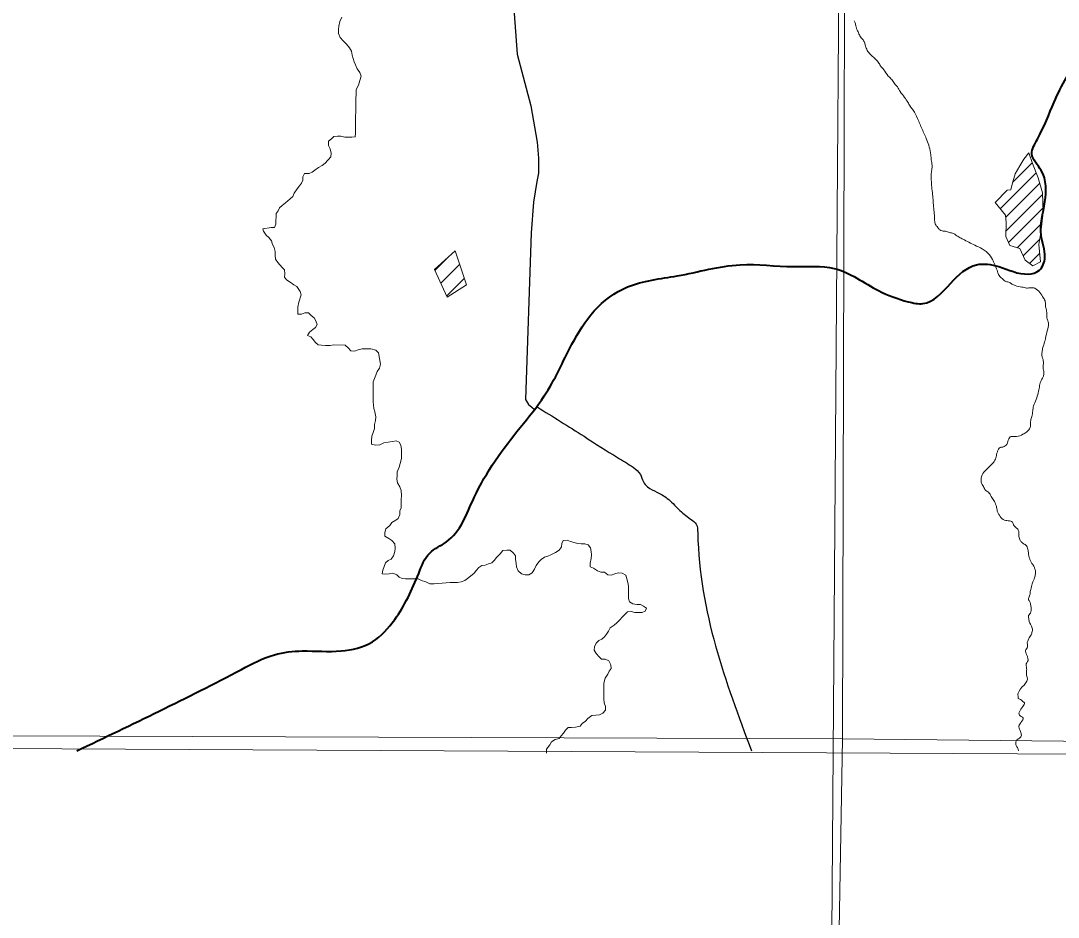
# Model space of a CAD drawing. Extents: x 553962 to 842807, y 8883888 to 9032388.
# Drawn here: x 616016 to 619158, y 8898256 to 8900970 of the extents above; entities that cross this region are included whole.
import ezdxf

# ---------------------------------------------------------------- set-up
doc = ezdxf.new("R2010")
doc.units = 0
doc.header["$LTSCALE"] = 20
doc.layers.add('6', color=7, linetype='Continuous', lineweight=13)

msp = doc.modelspace()

# ---------------------------------------------------------------- linework, layer by layer
at = {"layer": '6'}
for p, q in [((619020.36, 8900481.25), (619078.85, 8900539.74)), ((618982.41, 8900400.88), (619090.82, 8900509.29)), ((618998.86, 8900374.9), (619101.54, 8900477.58)), ((618999.55, 8900333.16), (619109.98, 8900443.59)), ((619007.02, 8900298.2), (619111.59, 8900402.78)), ((619033.53, 8900282.29), (619108.38, 8900357.14)), ((619051.53, 8900257.86), (619101.85, 8900308.18)), ((617270.44, 8900214.26), (617307.54, 8900251.36)), ((619071.25, 8900235.16), (619101.87, 8900265.77)), ((617288.13, 8900175.38), (617345.57, 8900232.82)), ((617305.82, 8900136.5), (617359.76, 8900190.44))]:
    msp.add_line(p, q, dxfattribs=at)
for points in [[(618662.98, 8924716.12), (618558.35, 8909803.66), (618456.51, 8896026.67)], [(616983.08, 8900967.13), (616979.93, 8900952.89), (616978.85, 8900942.71), (616978.77, 8900931.51), (616983.77, 8900919.25), (616992.86, 8900909), (617002.96, 8900898.75), (617012.04, 8900887.48), (617018.07, 8900877.26), (617020.02, 8900865.02), (617025.99, 8900845.63), (617029.99, 8900836.43), (617035, 8900824.17), (617043.06, 8900812.92), (617047.05, 8900801.68), (617042.89, 8900788.47), (617038.72, 8900774.23), (617032.53, 8900762.04), (617032.45, 8900749.82), (617031.31, 8900732.51), (617031.2, 8900716.21), (617031.11, 8900702.97), (617031.04, 8900692.78), (617029.94, 8900680.56), (617029.85, 8900667.32), (617029.76, 8900655.09), (617029.68, 8900642.87), (617029.59, 8900629.62), (617029.51, 8900618.42), (617019.33, 8900617.46), (617008.14, 8900617.54), (616997.97, 8900617.6), (616985.79, 8900620.74), (616975.62, 8900620.8), (616964.42, 8900619.85), (616957.25, 8900612.77), (616948.05, 8900605.7)], [(616988.26, 8900980.35), (616983.08, 8900967.13)], [(616948.05, 8900605.7), (616947.96, 8900592.45), (616952.97, 8900582.23), (616955.93, 8900568.97), (616955.85, 8900557.76), (616938.43, 8900538.52), (616929.23, 8900531.45), (616917.99, 8900525.41), (616906.75, 8900517.33), (616898.57, 8900511.27), (616889.39, 8900507.25), (616875.15, 8900507.34), (616871.01, 8900497.18), (616870.94, 8900486.99), (616866.81, 8900477.85), (616860.65, 8900469.74), (616853.46, 8900460.62), (616844.22, 8900447.43), (616840.08, 8900437.27), (616831.89, 8900430.19), (616818.59, 8900419.07), (616808.36, 8900410.99), (616800.18, 8900403.91), (616796.04, 8900394.77), (616789.89, 8900386.66), (616789.82, 8900376.47), (616788.73, 8900366.29), (616788.64, 8900354.06), (616784.51, 8900343.9), (616774.33, 8900343.97), (616749.38, 8900339.82)], [(616749.38, 8900339.82), (616751.17, 8900332.43), (616759.23, 8900321.17), (616767.32, 8900313.99), (616775.39, 8900303.75), (616778.36, 8900292.52), (616783.39, 8900283.32), (616786.35, 8900271.08), (616787.29, 8900258.84), (616788.23, 8900247.63), (616795.28, 8900238.42), (616808.4, 8900223.05), (616815.47, 8900215.87), (616816.41, 8900203.64), (616815.32, 8900193.46), (616821.37, 8900185.27), (616832.51, 8900178.07), (616843.65, 8900170.87), (616852.77, 8900165.72), (616862.83, 8900150.37), (616865.81, 8900140.16), (616858.54, 8900117.8), (616855.39, 8900103.55), (616855.31, 8900092.35), (616855.24, 8900081.14), (616866.43, 8900082.09), (616876.63, 8900086.1), (616887.82, 8900086.03), (616895.9, 8900077.82), (616905.01, 8900070.63), (616910.03, 8900061.43), (616914.02, 8900050.2), (616908.87, 8900041.07), (616900.69, 8900035.01), (616890.47, 8900026.92)], [(616890.47, 8900026.92), (616884.29, 8900016.77), (616894.44, 8900012.63), (616901.5, 8900004.44), (616908.57, 8899996.24), (616916.65, 8899989.06), (616926.82, 8899987.97), (616939.02, 8899986.88), (616953.26, 8899986.79), (616964.46, 8899988.75), (616999.04, 8899987.51), (617009.15, 8899978.28), (617016.22, 8899971.1), (617027.4, 8899970.01), (617038.62, 8899974.01), (617049.83, 8899977), (617062.04, 8899976.92), (617076.28, 8899976.83), (617091.51, 8899972.66), (617099.59, 8899964.45), (617105.45, 8899929.78), (617102.32, 8899918.59), (617096.15, 8899908.44), (617092.01, 8899897.26), (617087.87, 8899887.1), (617083.73, 8899876.94), (617083.65, 8899865.73), (617083.52, 8899846.38), (617083.45, 8899836.19), (617083.38, 8899826), (617083.31, 8899815.82), (617085.21, 8899796.45), (617088.19, 8899786.24), (617091.14, 8899770.94), (617091.06, 8899759.73), (617087.92, 8899747.53), (617087.84, 8899735.31), (617083.69, 8899723.11), (617079.54, 8899711.93), (617078.44, 8899699.71), (617078.36, 8899688.5), (617090.55, 8899685.37), (617103.78, 8899686.3), (617116.03, 8899692.34), (617129.26, 8899694.29), (617142.5, 8899696.24), (617152.69, 8899698.21), (617161.81, 8899694.08), (617166.84, 8899684.88), (617169.8, 8899671.62), (617169.73, 8899661.43), (617169.62, 8899645.13), (617165.44, 8899629.87), (617162.31, 8899618.69), (617156.11, 8899604.46), (617156.04, 8899593.26), (617154.94, 8899582.06), (617156.9, 8899570.84), (617163.93, 8899558.57), (617167.93, 8899548.36), (617168.85, 8899533.07), (617168.76, 8899520.84), (617168.67, 8899507.6), (617168.59, 8899495.38), (617164.45, 8899486.23)], [(617164.45, 8899486.23), (617164.38, 8899475.03), (617159.49, 8899463.58), (617151.92, 8899457.9), (617139.8, 8899450.73), (617133.63, 8899441.61), (617122.37, 8899431.49), (617119.24, 8899420.3), (617119.17, 8899410.12), (617131.33, 8899402.91), (617140.44, 8899396.74), (617149.53, 8899386.49), (617150.45, 8899373.24), (617149.37, 8899363.06), (617145.21, 8899349.84), (617138.02, 8899339.7), (617128.83, 8899335.68), (617120.65, 8899328.6), (617116.5, 8899317.43), (617112.36, 8899307.26), (617111.27, 8899296.06), (617121.43, 8899294.98), (617131.61, 8899295.93), (617142.81, 8899297.9), (617154.99, 8899292.73), (617162.06, 8899285.55), (617171.18, 8899281.42), (617181.35, 8899280.33), (617195.59, 8899280.24), (617205.76, 8899280.18), (617220, 8899280.09), (617230.15, 8899275.95), (617243.34, 8899271.79), (617255.51, 8899265.59), (617268.73, 8899265.51), (617278.91, 8899266.46), (617292.14, 8899267.4)], [(617292.14, 8899267.4), (617304.35, 8899268.34), (617316.57, 8899269.28), (617327.75, 8899269.21), (617338.94, 8899269.13), (617350.15, 8899271.1), (617361.36, 8899275.1), (617369.54, 8899281.16), (617378.75, 8899288.24), (617388.98, 8899297.34), (617396.17, 8899306.46), (617403.34, 8899314.57), (617412.54, 8899320.62), (617422.72, 8899321.57), (617432.92, 8899325.58), (617443.11, 8899328.57), (617450.28, 8899335.66), (617457.46, 8899344.78), (617467.71, 8899355.92), (617475.92, 8899366.06), (617488.13, 8899367), (617498.3, 8899366.93), (617508.42, 8899358.72), (617514.47, 8899350.53), (617514.4, 8899340.34), (617516.34, 8899327.09), (617517.29, 8899316.89), (617522.29, 8899304.63), (617532.4, 8899295.4), (617543.57, 8899292.27), (617554.76, 8899292.2), (617564.97, 8899298.25), (617572.17, 8899309.41), (617577.33, 8899320.58), (617585.55, 8899331.74), (617592.71, 8899338.82), (617601.92, 8899345.89), (617612.11, 8899348.88), (617621.29, 8899352.9), (617635.58, 8899359.94), (617646.82, 8899367), (617654.01, 8899377.14), (617655.1, 8899387.32), (617659.23, 8899396.46), (617671.44, 8899397.4), (617680.57, 8899393.27), (617691.74, 8899390.14), (617701.89, 8899387.02), (617713.08, 8899386.95), (617724.27, 8899386.88), (617734.42, 8899383.76), (617741.48, 8899374.54), (617743.43, 8899363.32), (617744.38, 8899353.13), (617743.29, 8899341.93), (617740.14, 8899327.69), (617741.08, 8899316.48), (617750.2, 8899312.34), (617762.36, 8899305.13), (617772.51, 8899300.99), (617783.69, 8899300.92), (617793.81, 8899292.71), (617803.98, 8899291.62), (617815.19, 8899295.62), (617825.39, 8899298.62)], [(617825.39, 8899298.62), (617837.58, 8899297.52), (617848.73, 8899291.33), (617851.71, 8899280.11), (617854.69, 8899269.9), (617856.64, 8899258.68), (617856.55, 8899244.42), (617856.47, 8899233.21), (617856.39, 8899220.99), (617859.37, 8899210.78), (617869.5, 8899204.61), (617881.69, 8899202.49), (617892.88, 8899202.42), (617902.01, 8899198.28), (617911.12, 8899192.11), (617906.99, 8899182.97), (617897.8, 8899178.95), (617885.6, 8899179.03), (617875.43, 8899179.1), (617864.25, 8899181.21), (617854.07, 8899180.25), (617844.85, 8899171.14), (617837.68, 8899164.06), (617830.51, 8899155.95), (617821.3, 8899147.86), (617813.11, 8899140.78), (617800.85, 8899132.71), (617795.69, 8899122.56), (617790.54, 8899113.42), (617784.38, 8899105.31), (617776.2, 8899098.23), (617767.01, 8899094.22), (617758.82, 8899086.12), (617753.66, 8899074.95), (617752.57, 8899064.77), (617758.6, 8899054.54), (617767.69, 8899044.29)], [(617767.69, 8899044.29), (617774.76, 8899037.12), (617785.95, 8899037.04), (617797.1, 8899031.88), (617803.13, 8899020.63), (617804.07, 8899009.42), (617797.91, 8899001.31), (617793.78, 8898992.17), (617785.56, 8898980), (617782.4, 8898964.73), (617782.32, 8898952.51), (617782.23, 8898940.28), (617782.15, 8898928.06), (617782.07, 8898916.85), (617783.01, 8898905.64), (617787, 8898894.41), (617786.93, 8898883.2), (617778.72, 8898874.09), (617768.52, 8898869.06), (617757.32, 8898868.11), (617746.13, 8898867.16), (617733.86, 8898858.07), (617726.68, 8898849.97), (617716.46, 8898842.9), (617710.3, 8898834.79), (617696.04, 8898831.83), (617683.82, 8898830.89), (617673.65, 8898830.95), (617665.46, 8898822.86), (617660.31, 8898813.72), (617653.13, 8898805.62), (617646.97, 8898797.51), (617634.75, 8898794.53), (617623.51, 8898787.47), (617618.36, 8898778.33), (617608.1, 8898765.15), (617608.02, 8898753.17), (617608.02, 8898753.17), (617608.1, 8898765.15)], [(574695.3, 8898953.23), (596544.27, 8898870.44), (626625.69, 8898710.85)]]:
    msp.add_lwpolyline(points, dxfattribs=at)
for points in [[(618535.25, 8909853.32), (607574.31, 8909890.72), (607543.3, 8898835.28), (618504.23, 8898795.81)], [(619104.48, 8900240.43), (619099.16, 8900292.06), (619105.24, 8900328.5), (619112.07, 8900390.75), (619109.79, 8900448.45), (619096.88, 8900494), (619079.42, 8900538.04), (619068.79, 8900569.92), (619053.61, 8900550.94), (619041.46, 8900530.44), (619027.04, 8900506.15), (619018.69, 8900475.02), (619014.13, 8900457.56), (619003.5, 8900456.8), (618967.06, 8900419.6), (618998.19, 8900381.64), (619000.47, 8900358.87), (618998.95, 8900316.35), (619011.1, 8900289.02), (619041.46, 8900279.91), (619057.41, 8900244.99), (619080.94, 8900228.29)], [(617269.36, 8900216.64), (617331.95, 8900273.55), (617366.59, 8900170.02), (617307.19, 8900133.49)], [(618504.23, 8898795.81), (618456.51, 8896026.67), (626625.69, 8896026.67), (626625.69, 8898710.85)]]:
    msp.add_lwpolyline(points, close=True, dxfattribs=at)
at = {"layer": '6', "lineweight": 25}
msp.add_lwpolyline([(616832.17, 8902001.77), (616857.5, 8901964.03), (616879.73, 8901912.03), (616954.76, 8901814.08), (617016.62, 8901733.48), (617062.31, 8901691.63), (617085.64, 8901664.08), (617491.1, 8901095.85), (617501.24, 8901082.58), (617505.24, 8901061.18), (617519.81, 8900868.6), (617561.01, 8900712.64), (617579.96, 8900602.57), (617583.86, 8900553.66), (617583.69, 8900508.84), (617579.53, 8900483.37), (617569.1, 8900420.23), (617561.63, 8900327.53), (617544.49, 8899823.24), (617553.61, 8899807.94), (617563.76, 8899799.77), (617570.96, 8899793.85)], dxfattribs=at)
at = {"layer": '6', "lineweight": 40}
msp.add_spline([(616186.66, 8898760.17), (616684.43, 8899006.26), (616785.11, 8899051), (616869, 8899062.19), (616986.45, 8899062.19), (617081.53, 8899090.15), (617148.65, 8899157.27), (617221.35, 8899297.09), (617254.91, 8899358.61), (617305.25, 8899392.17), (617389.14, 8899526.4), (617528.97, 8899738.93), (617601.67, 8899834.01), (617685.57, 8899990.62), (617752.68, 8900091.29), (617853.36, 8900164), (618004.37, 8900197.55), (618194.53, 8900231.11), (618356.72, 8900225.52), (618479.77, 8900219.93), (618614, 8900152.81), (618703.48, 8900119.25), (618748.23, 8900113.66), (618832.12, 8900175.18), (618910.42, 8900231.11), (618977.54, 8900225.52), (619067.02, 8900203.15), (619100.58, 8900214.33), (619117.36, 8900253.48), (619106.17, 8900320.6), (619117.36, 8900421.27), (619106.17, 8900516.35), (619078.21, 8900566.69), (619094.99, 8900611.43), (619145.32, 8900723.29), (619229.22, 8900868.71), (619307.52, 8900958.19), (619380.23, 8901019.72), (619512.75, 8901031.23), (619643.1, 8901014.12), (619824.84, 8900993.83)], degree=3, dxfattribs=at)
at = {"layer": '6'}
for points in [[(618540.36, 8900969.67), (618543.66, 8900960.59), (618545.72, 8900950.88), (618551.71, 8900935.8), (618555.63, 8900926.71), (618563.48, 8900915.77), (618569.88, 8900906.89), (618573.18, 8900897.18), (618577.92, 8900883.32), (618586.59, 8900870.72), (618610.75, 8900847.38), (618615.08, 8900841.39), (618621.07, 8900831.27), (618629.74, 8900821.36), (618642.95, 8900802.15), (618653.89, 8900791.61), (618661.94, 8900779.63), (618670.82, 8900769.31), (618679.7, 8900755.26), (618692.49, 8900737.79), (618702.4, 8900722.92), (618709.42, 8900710.73), (618718.3, 8900699.37), (618732.02, 8900673.76), (618745.65, 8900641.54), (618759.89, 8900608.7), (618767.2, 8900587.44), (618772.21, 8900563.6), (618773.47, 8900548.55), (618775.73, 8900531.99), (618774.97, 8900518.69), (618772.97, 8900503.39), (618773.47, 8900489.59), (618773.72, 8900477.8), (618776.22, 8900454.69), (618779.98, 8900412.26), (618783.5, 8900370.09), (618785.25, 8900355.28), (618793.03, 8900343.73), (618799.05, 8900336.71), (618806.33, 8900333.44), (618816.61, 8900332.94), (618828.91, 8900328.92), (618840.45, 8900325.91), (618847.98, 8900320.89), (618861.02, 8900313.11), (618873.82, 8900306.33), (618910.31, 8900287.73), (618933.14, 8900275.68), (618944.94, 8900266.14), (618958.74, 8900247.31), (618965.51, 8900231.75), (618972.54, 8900214.93), (618978.81, 8900198.36), (618987.59, 8900189.83)], [(618987.59, 8900189.83), (618996.87, 8900181.8), (619008.42, 8900178.28), (619017.7, 8900172.76), (619027.48, 8900167.99), (619048.06, 8900163.72), (619061.61, 8900160.71), (619076.16, 8900161.71), (619086.95, 8900159.96), (619101.81, 8900147.38), (619113.35, 8900130.31), (619118.62, 8900119.01), (619119.37, 8900104.7), (619122.64, 8900090.39), (619123.14, 8900075.58), (619125.14, 8900064.54), (619128.15, 8900055.75), (619123.39, 8900027.14), (619117.87, 8900002.29), (619112.35, 8899984.21), (619109.34, 8899970.41), (619108.58, 8899957.05), (619112.59, 8899940.48), (619112.59, 8899928.43), (619112.59, 8899915.88), (619114.35, 8899901.57), (619111.84, 8899891.53), (619104.81, 8899877.47), (619100.8, 8899861.16), (619097.29, 8899843.59), (619090.76, 8899823), (619082.98, 8899804.1), (619080.72, 8899788.78), (619077.46, 8899772.22), (619074.45, 8899759.42), (619073.95, 8899744.6), (619070.43, 8899734.56), (619061.65, 8899724.52), (619050.86, 8899718), (619031.29, 8899710.97), (619020.25, 8899711.47), (619015.74, 8899711.47), (619006.58, 8899700.32), (619004.57, 8899692.04), (618997.54, 8899683), (618990.27, 8899679.24), (618984.5, 8899678.73), (618979.23, 8899675.97), (618975.21, 8899669.2), (618972.2, 8899660.41), (618968.69, 8899646.35), (618961.91, 8899633.05), (618951.88, 8899622.76), (618942.09, 8899612.71), (618935.07, 8899605.94)], [(618935.07, 8899605.94), (618929.3, 8899598.91), (618926.29, 8899591.88), (618924.03, 8899579.58), (618924.78, 8899573.3), (618931.05, 8899559.55), (618937.83, 8899548.75), (618946.36, 8899542.48), (618955.14, 8899529.93), (618962.42, 8899518.13), (618969.69, 8899502.57), (618972.45, 8899489.76), (618974.71, 8899481.48), (618979.48, 8899473.2), (618984.24, 8899466.17), (618998.8, 8899457.13), (619013.85, 8899455.37), (619018.87, 8899452.36), (619022.63, 8899443.57), (619029.41, 8899436.04), (619036.93, 8899428.26), (619038.44, 8899419.48), (619039.44, 8899405.42), (619041.7, 8899399.14), (619046.88, 8899391.28), (619057.42, 8899384), (619062.19, 8899379.99), (619065.2, 8899373.71), (619066.71, 8899366.18), (619067.96, 8899353.88), (619069.72, 8899345.6), (619073.23, 8899336.56), (619076.49, 8899329.28), (619082.26, 8899322), (619085.52, 8899315.22), (619088.53, 8899305.43), (619088.78, 8899296.15), (619087.53, 8899289.12), (619084.52, 8899279.08), (619081.26, 8899271.04), (619079, 8899265.02), (619074.98, 8899248.7), (619073.22, 8899242.67), (619073.22, 8899237.15), (619071.97, 8899231.88), (619069.96, 8899225.61), (619067.7, 8899221.09), (619068.2, 8899216.82), (619070.96, 8899213.05), (619073.47, 8899205.02), (619075.48, 8899195.23), (619075.48, 8899184.19), (619073.72, 8899176.91), (619069.96, 8899171.89), (619067.7, 8899169.63)], [(619067.7, 8899169.63), (619068.7, 8899159.84), (619069.46, 8899153.56), (619073.47, 8899143.77), (619077.99, 8899134.73), (619079.74, 8899127.96), (619078.99, 8899120.68), (619075.73, 8899110.89), (619072.22, 8899104.61), (619067.95, 8899098.34), (619065.44, 8899092.31), (619064.19, 8899088.04), (619064.94, 8899077.12), (619063.43, 8899071.85), (619059.67, 8899065.83), (619058.91, 8899061.06), (619059.92, 8899056.29), (619063.68, 8899047.75), (619066.19, 8899038.72), (619066.94, 8899033.19), (619062.43, 8899026.67), (619060.67, 8899019.14), (619062.18, 8899009.1), (619061.67, 8898998.05), (619062.18, 8898989.01), (619064.18, 8898982.99), (619036.57, 8898934.34), (619035.82, 8898928.56), (619036.57, 8898924.05), (619036.57, 8898918.27), (619041.09, 8898916.77), (619051.13, 8898908.73), (619055.64, 8898905.47), (619050.12, 8898894.17), (619040.59, 8898877.86), (619038.58, 8898873.84), (619040.84, 8898868.07), (619045.61, 8898863.8), (619051.63, 8898859.28), (619050.87, 8898854.26), (619048.11, 8898850.49), (619043.35, 8898843.47), (619039.33, 8898837.69), (619038.83, 8898832.67), (619040.59, 8898825.14), (619043.85, 8898818.61), (619045.1, 8898813.09), (619046.11, 8898807.07), (619044.35, 8898802.05), (619035.07, 8898795.02), (619031.3, 8898791), (619029.55, 8898781.97), (619030.05, 8898776.44), (619035.57, 8898768.41), (619037.33, 8898760.13)]]:
    msp.add_spline(points, degree=3, dxfattribs=at)
at = {"layer": '6', "lineweight": 25}
msp.add_spline([(617579.78, 8899801.03), (617722.12, 8899711.88), (617823.79, 8899647.75), (617870.72, 8899618.03), (617892.61, 8899596.13), (617902, 8899574.23), (617914.51, 8899558.59), (617942.67, 8899542.95), (617973.95, 8899524.18), (618008.36, 8899491.33), (618044.34, 8899461.61), (618061.54, 8899445.97), (618066.24, 8899419.38), (618228.86, 8898759.77)], degree=3, dxfattribs=at)

doc.saveas('drawing.dxf')
